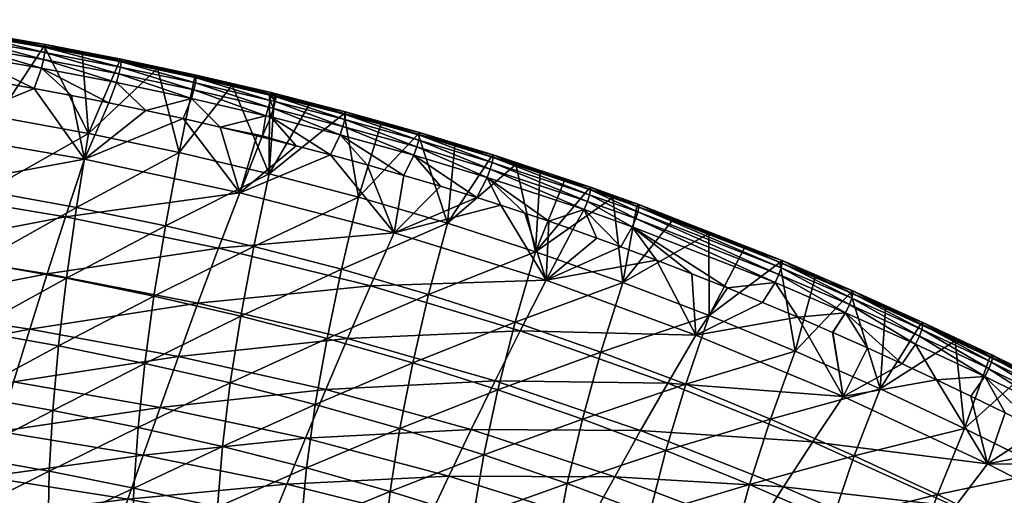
# Model space of a CAD drawing. Header units: millimetres. Extents: x -296 to 288, y -743 to -158.
# Tile 331 of 339: x 85 to 168, y -204 to -164. Entities that reach past the tile are written whole.
import ezdxf

# ---------------------------------------------------------------- set-up
doc = ezdxf.new("R2010")
doc.units = ezdxf.units.MM
doc.header["$MEASUREMENT"] = 0
doc.layers.add('Výchozí', color=7, linetype='Continuous', true_color=0x000000)

msp = doc.modelspace()

# ---------------------------------------------------------------- meshes
at = {"layer": 'Výchozí'}
mesh = msp.add_polyface(dxfattribs=at)
corners = [(74.26, -163.933, 185.884), (74.264, -163.686, 185.021), (74.264, -163.686, 185.021), (74.26, -163.933, 185.884), (74.214, -164.369, 186.644), (80.698, -164.936, 185.894), (80.701, -164.69, 185.031), (80.648, -165.37, 186.651), (80.542, -165.967, 187.268), (74.116, -164.969, 187.263), (80.371, -166.693, 187.716), (73.957, -165.697, 187.715), (87.119, -166.043, 185.903), (87.121, -165.798, 185.04), (87.066, -166.475, 186.659), (86.952, -167.069, 187.272), (86.768, -167.792, 187.717), (86.769, -167.792, 187.717), (86.953, -167.069, 187.272), (77.392, -164.294, 183.085), (74.176, -163.803, 183.086), (83.813, -165.351, 183.081), (80.605, -164.809, 183.083), (87.017, -165.92, 183.079), (74.176, -163.803, 183.086), (82.973, -168.953, 188.058), (86.147, -169.515, 188.056), (86.147, -169.515, 188.056), (76.609, -167.909, 188.062), (79.793, -168.418, 188.06), (73.423, -167.425, 188.063), (79.793, -168.418, 188.06)]
mesh.append_faces([[corners[k] for k in face] for face in [(0, 1, 2, 2), (0, 2, 3, 3), (4, 0, 3, 3), (5, 6, 1, 1), (5, 1, 0, 0), (7, 5, 0, 0), (7, 0, 4, 4), (8, 7, 4, 4), (8, 4, 9, 9), (10, 8, 9, 9), (10, 9, 11, 11), (12, 13, 6, 6), (12, 6, 5, 5), (14, 12, 5, 5), (14, 5, 7, 7), (15, 14, 7, 7), (15, 7, 8, 8), (16, 15, 8, 8), (16, 8, 10, 10), (17, 18, 15, 15), (17, 15, 16, 16), (1, 19, 20, 20), (6, 21, 22, 22), (13, 23, 21, 21), (6, 22, 19, 19), (24, 2, 1, 1), (13, 21, 6, 6), (1, 6, 19, 19), (10, 25, 26, 26), (10, 26, 16, 16), (16, 26, 27, 27), (16, 27, 17, 17), (11, 28, 29, 29), (11, 29, 10, 10), (11, 30, 28, 28), (25, 10, 31, 31)]])
mesh = msp.add_polyface(dxfattribs=at)
corners = [(97.279, -181.15, 135.89), (98.437, -174.944, 160.327), (106.063, -176.744, 160.36), (89.736, -179.589, 135.817), (90.754, -173.336, 160.294), (82.136, -178.209, 135.752), (83.021, -171.914, 160.265), (74.474, -176.986, 135.695), (75.241, -170.655, 160.24), (73.857, -183.068, 109.686), (106.105, -170.001, 183.065), (106.526, -170.105, 183.065), (102.941, -169.238, 183.069), (106.105, -170.001, 183.065), (96.593, -167.813, 183.073), (99.771, -168.509, 183.071), (99.771, -168.509, 183.071), (102.941, -169.238, 183.069), (106.105, -170.001, 183.065), (106.105, -170.001, 183.065), (93.407, -167.15, 183.075), (96.593, -167.813, 183.073), (90.215, -166.519, 183.077), (93.407, -167.15, 183.075), (87.017, -165.92, 183.079), (90.215, -166.519, 183.077), (87.017, -165.92, 183.079), (87.017, -165.92, 183.079), (80.605, -164.809, 183.083), (83.813, -165.351, 183.081), (83.813, -165.351, 183.081), (87.017, -165.92, 183.079), (80.605, -164.809, 183.083), (90.409, -175.52, 187.944), (77.101, -173.22, 187.976), (75.72, -178.214, 187.734), (88.809, -180.382, 187.655), (103.584, -178.347, 187.906), (98.766, -172.066, 188.049), (95.624, -171.381, 188.051), (101.9, -172.785, 188.046), (108.358, -174.374, 188.038), (105.444, -173.639, 188.042), (105.028, -173.536, 188.043), (105.027, -173.536, 188.043), (86.147, -169.515, 188.056), (86.147, -169.515, 188.056), (82.973, -168.953, 188.058), (86.147, -169.515, 188.056), (92.474, -170.727, 188.052), (89.315, -170.106, 188.054), (79.793, -168.418, 188.06)]
mesh.append_faces([[corners[k] for k in face] for face in [(0, 1, 2, 2), (3, 4, 1, 1), (5, 6, 4, 4), (5, 4, 3, 3), (7, 8, 6, 6), (7, 6, 5, 5), (9, 7, 5, 5), (2, 10, 11, 11), (2, 12, 13, 13), (1, 14, 15, 15), (1, 16, 17, 17), (2, 18, 19, 19), (4, 20, 21, 21), (4, 21, 1, 1), (2, 1, 17, 17), (4, 22, 23, 23), (4, 24, 25, 25), (26, 27, 6, 6), (6, 27, 4, 4), (28, 29, 6, 6), (30, 31, 6, 6), (8, 32, 6, 6), (33, 34, 35, 35), (33, 35, 36, 36), (37, 33, 36, 36), (38, 33, 37, 37), (39, 33, 38, 38), (40, 38, 37, 37), (41, 42, 37, 37), (43, 37, 42, 42), (37, 43, 44, 44), (44, 40, 37, 37), (45, 46, 33, 33), (47, 34, 48, 48), (33, 39, 49, 49), (45, 33, 50, 50), (49, 50, 33, 33), (46, 34, 33, 33), (47, 51, 34, 34)]])
mesh = msp.add_polyface(dxfattribs=at)
corners = [(87.119, -166.043, 185.903), (87.121, -165.798, 185.04), (87.121, -165.798, 185.04), (87.119, -166.043, 185.903), (87.066, -166.475, 186.659), (87.066, -166.475, 186.659), (86.953, -167.069, 187.272), (86.952, -167.069, 187.272), (93.516, -167.268, 185.913), (93.519, -167.025, 185.048), (93.459, -167.697, 186.666), (93.337, -168.288, 187.276), (93.14, -169.009, 187.718), (86.769, -167.792, 187.717), (99.883, -168.621, 185.922), (99.887, -168.38, 185.057), (99.821, -169.047, 186.673), (99.69, -169.635, 187.28), (99.478, -170.352, 187.719), (90.215, -166.519, 183.077), (87.017, -165.92, 183.079), (96.593, -167.813, 183.073), (93.407, -167.15, 183.075), (99.771, -168.509, 183.071), (87.017, -165.92, 183.079), (89.315, -170.106, 188.054), (92.474, -170.727, 188.052), (92.474, -170.727, 188.052), (95.624, -171.381, 188.051), (98.766, -172.066, 188.049), (101.9, -172.785, 188.046), (86.147, -169.515, 188.056)]
mesh.append_faces([[corners[k] for k in face] for face in [(0, 1, 2, 2), (0, 2, 3, 3), (4, 0, 3, 3), (4, 3, 5, 5), (6, 4, 5, 5), (6, 5, 7, 7), (8, 9, 1, 1), (8, 1, 0, 0), (10, 8, 0, 0), (10, 0, 4, 4), (11, 10, 4, 4), (11, 4, 6, 6), (12, 11, 6, 6), (12, 6, 13, 13), (14, 15, 9, 9), (14, 9, 8, 8), (16, 14, 8, 8), (16, 8, 10, 10), (17, 16, 10, 10), (17, 10, 11, 11), (18, 17, 11, 11), (18, 11, 12, 12), (1, 19, 20, 20), (9, 21, 22, 22), (15, 23, 21, 21), (9, 22, 19, 19), (24, 2, 1, 1), (24, 1, 20, 20), (9, 19, 1, 1), (9, 15, 21, 21), (13, 25, 26, 26), (13, 26, 12, 12), (12, 27, 28, 28), (12, 28, 18, 18), (18, 29, 30, 30), (13, 31, 25, 25), (18, 28, 29, 29)]])
mesh = msp.add_polyface(dxfattribs=at)
corners = [(106.22, -170.106, 185.929), (106.226, -169.868, 185.064), (99.887, -168.38, 185.057), (99.883, -168.621, 185.922), (106.153, -170.529, 186.678), (99.821, -169.047, 186.673), (106.013, -171.113, 187.282), (99.69, -169.635, 187.28), (105.787, -171.826, 187.718), (99.478, -170.352, 187.719), (106.221, -170.106, 185.929), (106.227, -169.868, 185.064), (106.154, -170.529, 186.678), (106.014, -171.113, 187.282), (105.788, -171.827, 187.718), (106.642, -170.21, 185.93), (106.575, -170.632, 186.679), (106.434, -171.216, 187.282), (106.207, -171.929, 187.718), (102.941, -169.238, 183.069), (106.537, -170.072, 183.195), (106.105, -170.001, 183.065), (99.771, -168.509, 183.071), (106.105, -170.001, 183.065), (101.9, -172.785, 188.046), (105.027, -173.536, 188.043), (105.504, -173.526, 188.044), (105.028, -173.536, 188.043), (108.358, -174.374, 188.038), (105.444, -173.639, 188.042)]
mesh.append_faces([[corners[k] for k in face] for face in [(0, 1, 2, 2), (0, 2, 3, 3), (4, 0, 3, 3), (4, 3, 5, 5), (6, 4, 5, 5), (6, 5, 7, 7), (8, 6, 7, 7), (8, 7, 9, 9), (10, 11, 1, 1), (10, 1, 0, 0), (12, 10, 0, 0), (12, 0, 4, 4), (13, 12, 4, 4), (13, 4, 6, 6), (14, 13, 6, 6), (14, 6, 8, 8), (15, 11, 10, 10), (16, 10, 12, 12), (17, 16, 12, 12), (17, 12, 13, 13), (18, 17, 13, 13), (18, 13, 14, 14), (19, 1, 20, 20), (19, 20, 21, 21), (1, 19, 22, 22), (1, 22, 2, 2), (1, 11, 20, 20), (23, 21, 20, 20), (9, 24, 8, 8), (24, 25, 26, 26), (25, 27, 26, 26), (24, 26, 8, 8), (26, 18, 14, 14), (28, 26, 29, 29), (26, 27, 29, 29), (14, 8, 26, 26)]])
mesh = msp.add_polyface(dxfattribs=at)
corners = [(119.568, -186.968, 136.134), (121.155, -180.937, 160.424), (128.631, -183.347, 160.462), (126.907, -189.311, 136.229), (118.221, -192.769, 110.397), (112.19, -184.834, 136.047), (113.64, -178.741, 160.391), (110.962, -190.691, 110.254), (104.758, -182.896, 135.967), (106.063, -176.744, 160.36), (103.656, -188.808, 110.121), (129.02, -176.627, 183.021), (131.075, -177.322, 183.017), (126.961, -175.948, 183.025), (121.789, -174.318, 183.035), (124.896, -175.284, 183.029), (115.543, -172.489, 183.048), (118.671, -173.386, 183.042), (118.671, -173.386, 183.042), (121.789, -174.318, 183.035), (126.961, -175.948, 183.025), (109.47, -170.851, 183.06), (112.406, -171.626, 183.055), (106.526, -170.105, 183.065), (109.47, -170.851, 183.06), (112.406, -171.626, 183.055), (115.543, -172.489, 183.048), (114.634, -186.247, 187.432), (100.032, -187.697, 186.641), (112.697, -190.704, 186.451), (127.317, -190.058, 187.29), (116.643, -181.753, 187.843), (101.775, -183.04, 187.563), (129.522, -185.773, 187.776), (125.683, -179.409, 188.003), (131.791, -181.47, 187.991), (129.76, -180.767, 187.995), (127.724, -180.08, 187.999), (117.473, -176.878, 188.02), (114.374, -175.992, 188.026), (103.584, -178.347, 187.906), (111.266, -175.139, 188.033), (123.638, -178.753, 188.007), (120.561, -177.798, 188.014), (108.358, -174.374, 188.038)]
mesh.append_faces([[corners[k] for k in face] for face in [(0, 1, 2, 2), (0, 2, 3, 3), (4, 0, 3, 3), (5, 6, 1, 1), (5, 1, 0, 0), (7, 5, 0, 0), (7, 0, 4, 4), (8, 9, 6, 6), (8, 6, 5, 5), (10, 8, 5, 5), (10, 5, 7, 7), (2, 11, 12, 12), (2, 13, 11, 11), (1, 14, 15, 15), (6, 16, 17, 17), (1, 18, 19, 19), (1, 15, 20, 20), (9, 21, 22, 22), (9, 23, 24, 24), (6, 25, 26, 26), (2, 1, 20, 20), (1, 6, 17, 17), (9, 22, 6, 6), (27, 28, 29, 29), (30, 27, 29, 29), (31, 32, 27, 27), (33, 31, 27, 27), (33, 27, 30, 30), (34, 31, 33, 33), (35, 36, 33, 33), (33, 36, 37, 37), (31, 38, 39, 39), (40, 31, 41, 41), (42, 31, 34, 34), (43, 31, 42, 42), (33, 37, 34, 34), (43, 38, 31, 31), (31, 39, 41, 41), (41, 44, 40, 40)]])
mesh = msp.add_polyface(dxfattribs=at)
corners = [(106.642, -170.21, 185.93), (106.648, -169.972, 185.064), (106.227, -169.868, 185.064), (106.575, -170.632, 186.679), (106.221, -170.106, 185.929), (112.529, -171.725, 185.932), (112.535, -171.489, 185.066), (112.458, -172.144, 186.679), (112.31, -172.725, 187.28), (106.434, -171.216, 187.282), (112.07, -173.435, 187.713), (106.207, -171.929, 187.718), (118.802, -173.478, 185.933), (118.808, -173.245, 185.066), (118.728, -173.895, 186.678), (118.572, -174.471, 187.275), (118.32, -175.178, 187.705), (124.794, -176.355, 187.27), (124.53, -177.058, 187.697), (106.537, -170.072, 183.195), (109.47, -170.851, 183.06), (106.526, -170.105, 183.065), (115.543, -172.489, 183.048), (112.406, -171.626, 183.055), (121.789, -174.318, 183.035), (118.671, -173.386, 183.042), (114.374, -175.992, 188.026), (117.473, -176.878, 188.02), (108.358, -174.374, 188.038), (111.266, -175.139, 188.033), (105.504, -173.526, 188.044), (117.473, -176.878, 188.02), (120.561, -177.798, 188.014), (106.105, -170.001, 183.065)]
mesh.append_faces([[corners[k] for k in face] for face in [(0, 1, 2, 2), (3, 0, 4, 4), (5, 6, 1, 1), (5, 1, 0, 0), (7, 5, 0, 0), (7, 0, 3, 3), (8, 7, 3, 3), (8, 3, 9, 9), (10, 8, 9, 9), (10, 9, 11, 11), (12, 13, 6, 6), (12, 6, 5, 5), (14, 12, 5, 5), (14, 5, 7, 7), (15, 14, 7, 7), (15, 7, 8, 8), (16, 15, 8, 8), (16, 8, 10, 10), (17, 14, 15, 15), (18, 15, 16, 16), (19, 20, 21, 21), (6, 22, 23, 23), (6, 23, 20, 20), (13, 24, 25, 25), (13, 25, 22, 22), (19, 2, 1, 1), (1, 20, 19, 19), (6, 20, 1, 1), (22, 6, 13, 13), (10, 26, 27, 27), (10, 27, 16, 16), (11, 28, 29, 29), (11, 29, 10, 10), (11, 30, 28, 28), (29, 26, 10, 10), (16, 31, 32, 32), (21, 33, 19, 19)]])
mesh = msp.add_polyface(dxfattribs=at)
corners = [(73.393, -188.877, 82.451), (73.857, -183.068, 109.686), (81.409, -184.256, 109.777), (73.083, -194.387, 54.225), (80.847, -190.034, 82.578), (66.206, -182.002, 109.603), (66.742, -175.892, 135.642), (74.474, -176.986, 135.695), (65.81, -187.836, 82.335), (65.554, -193.364, 54.075), (65.441, -198.56, 25.058), (58.696, -181.067, 109.53), (59.172, -174.936, 135.596), (58.346, -186.919, 82.233), (58.123, -192.462, 53.943), (58.029, -197.665, 24.895), (50.753, -180.193, 109.462), (51.166, -174.041, 135.553), (50.453, -186.064, 82.139), (50.264, -191.62, 53.821), (50.189, -196.83, 24.744), (59.405, -191.138, 183.444), (46.111, -194.432, 180.858), (58.487, -195.554, 180.743), (71.932, -192.599, 183.307), (60.398, -186.44, 185.537), (46.849, -189.942, 183.556), (73.119, -187.998, 185.414), (85.797, -189.904, 185.267), (61.46, -181.515, 186.999), (47.648, -185.164, 185.639), (74.388, -183.175, 186.899), (87.266, -185.211, 186.78), (62.574, -176.449, 187.801), (49.396, -175.004, 187.855), (48.501, -180.156, 187.081), (75.72, -178.214, 187.734), (77.101, -173.22, 187.976)]
mesh.append_faces([[corners[k] for k in face] for face in [(0, 1, 2, 2), (3, 0, 4, 4), (5, 6, 7, 7), (5, 7, 1, 1), (8, 5, 1, 1), (8, 1, 0, 0), (9, 8, 0, 0), (9, 0, 3, 3), (10, 9, 3, 3), (11, 12, 6, 6), (11, 6, 5, 5), (13, 11, 5, 5), (13, 5, 8, 8), (14, 13, 8, 8), (14, 8, 9, 9), (15, 14, 9, 9), (16, 17, 12, 12), (16, 12, 11, 11), (18, 16, 11, 11), (18, 11, 13, 13), (19, 18, 13, 13), (19, 13, 14, 14), (20, 19, 14, 14), (21, 22, 23, 23), (24, 21, 23, 23), (25, 26, 21, 21), (27, 25, 21, 21), (27, 21, 24, 24), (28, 27, 24, 24), (29, 30, 25, 25), (31, 29, 25, 25), (31, 25, 27, 27), (32, 31, 27, 27), (33, 34, 35, 35), (33, 35, 29, 29), (36, 33, 29, 29), (36, 29, 31, 31), (37, 33, 36, 36)]])
mesh = msp.add_polyface(dxfattribs=at)
corners = [(125.035, -175.369, 185.933), (125.041, -175.138, 185.066), (118.808, -173.245, 185.066), (118.802, -173.478, 185.933), (124.958, -175.782, 186.676), (118.728, -173.895, 186.678), (124.794, -176.355, 187.27), (124.53, -177.058, 187.697), (118.572, -174.471, 187.275), (133.276, -178.108, 185.935), (133.281, -177.881, 185.067), (133.195, -178.517, 186.675), (133.021, -179.085, 187.265), (132.74, -179.782, 187.687), (137.367, -179.572, 185.936), (137.284, -179.979, 186.675), (137.105, -180.544, 187.263), (136.816, -181.239, 187.683), (126.961, -175.948, 183.025), (124.896, -175.284, 183.029), (129.02, -176.627, 183.021), (121.789, -174.318, 183.035), (133.124, -178.033, 183.013), (131.075, -177.322, 183.017), (135.168, -178.76, 183.009), (129.02, -176.627, 183.021), (137.371, -179.347, 185.068), (127.724, -180.08, 187.999), (129.76, -180.767, 187.995), (133.818, -182.189, 187.987), (135.84, -182.924, 187.984), (118.32, -175.178, 187.705), (120.561, -177.798, 188.014), (123.638, -178.753, 188.007), (125.683, -179.409, 188.003), (131.791, -181.47, 187.991), (129.76, -180.767, 187.995), (127.724, -180.08, 187.999)]
mesh.append_faces([[corners[k] for k in face] for face in [(0, 1, 2, 2), (0, 2, 3, 3), (4, 0, 3, 3), (4, 3, 5, 5), (6, 4, 5, 5), (7, 6, 8, 8), (9, 10, 1, 1), (9, 1, 0, 0), (11, 9, 0, 0), (11, 0, 4, 4), (12, 11, 4, 4), (12, 4, 6, 6), (13, 12, 6, 6), (13, 6, 7, 7), (14, 10, 9, 9), (15, 9, 11, 11), (16, 11, 12, 12), (17, 12, 13, 13), (1, 18, 19, 19), (1, 20, 18, 18), (1, 19, 21, 21), (10, 22, 23, 23), (10, 24, 22, 22), (10, 23, 25, 25), (1, 21, 2, 2), (26, 24, 10, 10), (25, 1, 10, 10), (7, 27, 28, 28), (7, 28, 13, 13), (13, 29, 30, 30), (31, 32, 33, 33), (31, 33, 7, 7), (7, 33, 34, 34), (13, 35, 29, 29), (35, 13, 36, 36), (37, 7, 34, 34)]])
mesh = msp.add_polyface(dxfattribs=at)
corners = [(102.11, -199.864, 55.015), (102.77, -194.468, 83.058), (109.968, -196.305, 83.247), (97.279, -181.15, 135.89), (106.063, -176.744, 160.36), (104.758, -182.896, 135.967), (96.306, -187.112, 109.996), (103.656, -188.808, 110.121), (95.528, -192.815, 82.882), (94.955, -198.243, 54.785), (89.736, -179.589, 135.817), (98.437, -174.944, 160.327), (88.887, -185.596, 109.88), (88.215, -191.337, 82.72), (87.73, -196.793, 54.574), (81.409, -184.256, 109.777), (82.136, -178.209, 135.752), (80.847, -190.034, 82.578), (80.455, -195.518, 54.39), (73.857, -183.068, 109.686), (73.393, -188.877, 82.451), (73.083, -194.387, 54.225), (85.797, -189.904, 185.267), (71.932, -192.599, 183.307), (84.422, -194.381, 183.145), (98.372, -192.223, 185.095), (96.821, -196.54, 182.955), (110.856, -195.034, 184.863), (87.266, -185.211, 186.78), (73.119, -187.998, 185.414), (100.032, -187.697, 186.641), (112.697, -190.704, 186.451), (88.809, -180.382, 187.655), (75.72, -178.214, 187.734), (74.388, -183.175, 186.899), (101.775, -183.04, 187.563), (114.634, -186.247, 187.432), (103.584, -178.347, 187.906), (116.643, -181.753, 187.843)]
mesh.append_faces([[corners[k] for k in face] for face in [(0, 1, 2, 2), (3, 4, 5, 5), (6, 3, 5, 5), (6, 5, 7, 7), (8, 6, 7, 7), (8, 7, 1, 1), (9, 8, 1, 1), (10, 11, 3, 3), (12, 10, 3, 3), (12, 3, 6, 6), (13, 12, 6, 6), (13, 6, 8, 8), (14, 13, 8, 8), (14, 8, 9, 9), (15, 16, 10, 10), (15, 10, 12, 12), (17, 15, 12, 12), (17, 12, 13, 13), (18, 17, 13, 13), (18, 13, 14, 14), (19, 16, 15, 15), (20, 15, 17, 17), (21, 17, 18, 18), (22, 23, 24, 24), (25, 22, 24, 24), (25, 24, 26, 26), (27, 25, 26, 26), (28, 29, 22, 22), (30, 28, 22, 22), (30, 22, 25, 25), (31, 30, 25, 25), (32, 33, 34, 34), (32, 34, 28, 28), (35, 32, 28, 28), (35, 28, 30, 30), (36, 35, 30, 30), (37, 32, 35, 35), (38, 37, 35, 35)]])
mesh = msp.add_polyface(dxfattribs=at)
corners = [(138.282, -205.609, 84.169), (139.657, -200.2, 110.904), (146.732, -203.084, 111.098), (145.273, -208.441, 84.441), (137.228, -210.825, 56.474), (134.167, -191.854, 136.332), (136.023, -185.961, 160.505), (143.321, -188.769, 160.551), (141.341, -194.588, 136.444), (132.589, -197.529, 110.723), (131.302, -202.992, 83.914), (130.319, -208.245, 56.14), (126.907, -189.311, 136.229), (128.631, -183.347, 160.462), (125.442, -195.05, 110.554), (137.207, -179.502, 183.005), (140.254, -180.643, 183), (143.288, -181.818, 182.994), (133.124, -178.033, 183.013), (135.168, -178.76, 183.009), (135.168, -178.76, 183.009), (137.207, -179.502, 183.005), (131.075, -177.322, 183.017), (133.124, -178.033, 183.013), (135.328, -202.417, 184.347), (121.291, -202.361, 182.415), (133.29, -206.141, 182.123), (147.28, -206.951, 184.073), (145.095, -210.464, 181.819), (137.515, -198.509, 186.031), (123.174, -198.429, 184.611), (149.628, -203.265, 185.808), (139.819, -194.485, 187.144), (125.193, -194.304, 186.246), (152.101, -199.468, 186.994), (142.211, -190.419, 187.71), (129.522, -185.773, 187.776), (127.317, -190.058, 187.29), (154.673, -195.628, 187.645), (138.863, -184.055, 187.978), (133.818, -182.189, 187.987), (131.791, -181.47, 187.991), (135.84, -182.924, 187.984), (141.874, -185.22, 187.972), (133.818, -182.189, 187.987), (147.858, -187.645, 187.962), (144.873, -186.417, 187.967)]
mesh.append_faces([[corners[k] for k in face] for face in [(0, 1, 2, 2), (0, 2, 3, 3), (4, 0, 3, 3), (5, 6, 7, 7), (5, 7, 8, 8), (9, 5, 8, 8), (9, 8, 1, 1), (10, 9, 1, 1), (10, 1, 0, 0), (11, 10, 0, 0), (11, 0, 4, 4), (12, 13, 6, 6), (12, 6, 5, 5), (14, 5, 9, 9), (6, 15, 16, 16), (6, 16, 17, 17), (6, 17, 7, 7), (13, 18, 19, 19), (13, 19, 6, 6), (6, 20, 21, 21), (22, 23, 13, 13), (24, 25, 26, 26), (27, 24, 26, 26), (27, 26, 28, 28), (29, 30, 24, 24), (31, 29, 24, 24), (32, 33, 29, 29), (34, 32, 29, 29), (35, 36, 37, 37), (35, 37, 32, 32), (38, 35, 32, 32), (36, 35, 39, 39), (36, 40, 41, 41), (39, 42, 36, 36), (35, 43, 39, 39), (44, 36, 42, 42), (45, 46, 35, 35), (35, 46, 43, 43)]])
mesh = msp.add_polyface(dxfattribs=at)
corners = [(137.367, -179.572, 185.936), (137.371, -179.347, 185.068), (133.281, -177.881, 185.067), (137.284, -179.979, 186.675), (133.276, -178.108, 185.935), (137.105, -180.544, 187.263), (133.195, -178.517, 186.675), (136.816, -181.239, 187.683), (133.021, -179.085, 187.265), (149.504, -184.323, 185.941), (149.505, -184.102, 185.072), (149.417, -184.724, 186.675), (149.227, -185.282, 187.257), (148.916, -185.97, 187.671), (149.504, -184.323, 185.941), (149.505, -184.102, 185.072), (149.418, -184.724, 186.675), (149.227, -185.282, 187.257), (148.916, -185.97, 187.671), (137.207, -179.502, 183.005), (135.168, -178.76, 183.009), (140.254, -180.643, 183), (146.309, -183.026, 182.989), (143.288, -181.818, 182.994), (149.318, -184.265, 182.983), (149.318, -184.265, 182.983), (141.874, -185.22, 187.972), (144.873, -186.417, 187.967), (147.858, -187.645, 187.962), (147.858, -187.645, 187.962), (132.74, -179.782, 187.687), (135.84, -182.924, 187.984), (138.863, -184.055, 187.978), (141.874, -185.22, 187.972), (144.873, -186.417, 187.967), (150.828, -188.903, 187.957)]
mesh.append_faces([[corners[k] for k in face] for face in [(0, 1, 2, 2), (3, 0, 4, 4), (5, 3, 6, 6), (7, 5, 8, 8), (9, 10, 1, 1), (9, 1, 0, 0), (11, 9, 0, 0), (11, 0, 3, 3), (12, 11, 3, 3), (12, 3, 5, 5), (13, 12, 5, 5), (13, 5, 7, 7), (14, 15, 10, 10), (14, 10, 9, 9), (16, 14, 9, 9), (16, 9, 11, 11), (17, 16, 11, 11), (17, 11, 12, 12), (18, 17, 12, 12), (18, 12, 13, 13), (1, 19, 20, 20), (1, 21, 19, 19), (10, 22, 23, 23), (24, 10, 15, 15), (24, 15, 25, 25), (10, 24, 22, 22), (1, 23, 21, 21), (23, 1, 10, 10), (7, 26, 27, 27), (7, 27, 13, 13), (13, 28, 29, 29), (13, 29, 18, 18), (30, 31, 7, 7), (7, 32, 33, 33), (13, 34, 28, 28), (35, 18, 29, 29), (32, 7, 31, 31)]])
mesh = msp.add_polyface(dxfattribs=at)
corners = [(155.619, -200.657, 136.692), (157.812, -194.978, 160.658), (164.947, -198.322, 160.717), (153.75, -206.144, 111.303), (162.659, -203.934, 136.827), (160.707, -209.365, 111.52), (148.514, -197.538, 136.564), (150.609, -191.791, 160.602), (146.732, -203.084, 111.098), (145.273, -208.441, 84.441), (141.341, -194.588, 136.444), (143.321, -188.769, 160.551), (139.657, -200.2, 110.904), (161.228, -189.511, 182.964), (161.228, -189.511, 182.964), (155.297, -186.834, 182.973), (158.268, -188.159, 182.968), (152.312, -185.535, 182.978), (155.294, -186.832, 182.973), (155.297, -186.834, 182.973), (158.268, -188.159, 182.968), (161.228, -189.511, 182.964), (149.318, -184.265, 182.983), (152.312, -185.535, 182.978), (149.318, -184.265, 182.983), (149.318, -184.265, 182.983), (146.309, -183.026, 182.989), (149.318, -184.265, 182.983), (143.288, -181.818, 182.994), (146.309, -183.026, 182.989), (149.628, -203.265, 185.808), (135.328, -202.417, 184.347), (147.28, -206.951, 184.073), (161.524, -208.504, 185.573), (152.101, -199.468, 186.994), (137.515, -198.509, 186.031), (164.164, -204.935, 186.837), (154.673, -195.628, 187.645), (139.819, -194.485, 187.144), (166.91, -201.319, 187.58), (142.211, -190.419, 187.71), (150.828, -188.903, 187.957), (159.666, -192.842, 187.943), (159.666, -192.842, 187.943), (156.733, -191.503, 187.947), (162.586, -194.206, 187.938), (159.666, -192.842, 187.943), (147.858, -187.645, 187.962), (147.858, -187.645, 187.962), (153.788, -190.19, 187.952), (153.785, -190.189, 187.952), (147.858, -187.645, 187.962)]
mesh.append_faces([[corners[k] for k in face] for face in [(0, 1, 2, 2), (3, 0, 4, 4), (3, 4, 5, 5), (6, 7, 1, 1), (6, 1, 0, 0), (8, 6, 0, 0), (8, 0, 3, 3), (9, 8, 3, 3), (10, 11, 7, 7), (10, 7, 6, 6), (12, 10, 6, 6), (12, 6, 8, 8), (1, 13, 14, 14), (1, 15, 16, 16), (7, 17, 18, 18), (7, 18, 19, 19), (1, 20, 21, 21), (22, 23, 7, 7), (24, 25, 7, 7), (7, 19, 1, 1), (11, 26, 27, 27), (11, 27, 7, 7), (11, 28, 29, 29), (30, 31, 32, 32), (33, 30, 32, 32), (34, 35, 30, 30), (36, 34, 30, 30), (36, 30, 33, 33), (37, 38, 34, 34), (39, 37, 34, 34), (40, 37, 41, 41), (42, 43, 37, 37), (43, 44, 37, 37), (45, 46, 37, 37), (47, 48, 40, 40), (37, 44, 49, 49), (37, 50, 41, 41), (40, 41, 51, 51), (49, 50, 37, 37)]])
mesh = msp.add_polyface(dxfattribs=at)
corners = [(155.492, -186.883, 185.944), (155.491, -186.665, 185.074), (149.505, -184.102, 185.072), (149.504, -184.323, 185.941), (155.403, -187.28, 186.676), (149.418, -184.724, 186.675), (155.207, -187.834, 187.255), (149.227, -185.282, 187.257), (154.883, -188.519, 187.665), (148.916, -185.97, 187.671), (155.495, -186.885, 185.944), (155.495, -186.666, 185.074), (155.407, -187.282, 186.676), (155.21, -187.835, 187.255), (154.887, -188.52, 187.665), (161.141, -190.497, 187.253), (160.806, -191.178, 187.661), (152.312, -185.535, 182.978), (149.318, -184.265, 182.983), (155.294, -186.832, 182.973), (155.294, -186.832, 182.974), (155.297, -186.834, 182.974), (155.297, -186.834, 182.973), (158.268, -188.159, 182.968), (150.828, -188.903, 187.957), (153.786, -190.188, 187.952), (153.789, -190.189, 187.952), (156.733, -191.503, 187.947), (153.785, -190.189, 187.952), (153.788, -190.19, 187.952)]
mesh.append_faces([[corners[k] for k in face] for face in [(0, 1, 2, 2), (0, 2, 3, 3), (4, 0, 3, 3), (4, 3, 5, 5), (6, 4, 5, 5), (6, 5, 7, 7), (8, 6, 7, 7), (8, 7, 9, 9), (10, 11, 1, 1), (10, 1, 0, 0), (12, 10, 0, 0), (12, 0, 4, 4), (13, 12, 4, 4), (13, 4, 6, 6), (14, 13, 6, 6), (14, 6, 8, 8), (15, 12, 13, 13), (16, 13, 14, 14), (2, 17, 18, 18), (19, 20, 21, 21), (19, 21, 22, 22), (21, 23, 22, 22), (1, 17, 2, 2), (1, 11, 21, 21), (1, 21, 20, 20), (17, 1, 20, 20), (20, 19, 17, 17), (24, 8, 9, 9), (25, 26, 14, 14), (25, 14, 8, 8), (27, 14, 26, 26), (25, 8, 24, 24), (25, 28, 29, 29), (25, 29, 26, 26), (25, 24, 28, 28), (26, 29, 27, 27)]])
mesh = msp.add_polyface(dxfattribs=at)
corners = [(161.437, -189.554, 185.948), (161.435, -189.338, 185.078), (155.495, -186.666, 185.074), (155.495, -186.885, 185.944), (161.345, -189.947, 186.678), (155.407, -187.282, 186.676), (161.141, -190.497, 187.253), (160.806, -191.178, 187.661), (155.21, -187.835, 187.255), (161.437, -189.554, 185.948), (161.435, -189.339, 185.078), (161.345, -189.948, 186.678), (161.142, -190.497, 187.253), (160.806, -191.178, 187.661), (167.33, -192.327, 185.952), (167.327, -192.114, 185.082), (167.235, -192.716, 186.68), (167.024, -193.261, 187.252), (166.677, -193.938, 187.657), (167.331, -192.327, 185.952), (167.329, -192.115, 185.082), (161.228, -189.511, 182.964), (158.268, -188.159, 182.968), (161.228, -189.511, 182.964), (155.297, -186.834, 182.974), (167.111, -192.293, 182.955), (167.111, -192.293, 182.955), (164.176, -190.889, 182.959), (167.112, -192.293, 182.955), (154.887, -188.52, 187.665), (156.733, -191.503, 187.947), (159.666, -192.842, 187.943), (159.666, -192.842, 187.943)]
mesh.append_faces([[corners[k] for k in face] for face in [(0, 1, 2, 2), (0, 2, 3, 3), (4, 0, 3, 3), (4, 3, 5, 5), (6, 4, 5, 5), (7, 6, 8, 8), (9, 10, 1, 1), (9, 1, 0, 0), (11, 9, 0, 0), (11, 0, 4, 4), (12, 11, 4, 4), (12, 4, 6, 6), (13, 12, 6, 6), (13, 6, 7, 7), (14, 15, 10, 10), (14, 10, 9, 9), (16, 14, 9, 9), (16, 9, 11, 11), (17, 16, 11, 11), (17, 11, 12, 12), (18, 17, 12, 12), (18, 12, 13, 13), (19, 20, 15, 15), (1, 21, 22, 22), (21, 1, 10, 10), (21, 10, 23, 23), (24, 2, 22, 22), (1, 22, 2, 2), (25, 26, 27, 27), (28, 25, 15, 15), (28, 15, 20, 20), (25, 27, 15, 15), (15, 27, 10, 10), (23, 10, 27, 27), (29, 30, 31, 31), (29, 31, 7, 7), (32, 13, 7, 7)]])
mesh = msp.add_polyface(dxfattribs=at)
corners = [(125.442, -195.05, 110.554), (126.907, -189.311, 136.229), (134.167, -191.854, 136.332), (124.249, -200.565, 83.674), (132.589, -197.529, 110.723), (131.302, -202.992, 83.914), (123.34, -205.855, 55.825), (130.319, -208.245, 56.14), (122.73, -210.92, 27.245), (118.221, -192.769, 110.397), (117.127, -198.336, 83.451), (116.299, -203.664, 55.533), (115.749, -208.749, 26.879), (109.968, -196.305, 83.247), (110.962, -190.691, 110.254), (109.222, -201.668, 55.264), (108.733, -206.771, 26.54), (102.77, -194.468, 83.058), (103.656, -188.808, 110.121), (102.11, -199.864, 55.015), (101.686, -204.986, 26.229), (119.561, -206.053, 179.682), (107.554, -203.041, 179.974), (106.129, -206.589, 176.752), (118.004, -209.431, 176.465), (131.419, -209.638, 179.381), (121.291, -202.361, 182.415), (109.136, -199.163, 182.696), (133.29, -206.141, 182.123), (123.174, -198.429, 184.611), (110.856, -195.034, 184.863), (135.328, -202.417, 184.347), (112.697, -190.704, 186.451), (98.372, -192.223, 185.095), (125.193, -194.304, 186.246), (137.515, -198.509, 186.031), (127.317, -190.058, 187.29), (139.819, -194.485, 187.144)]
mesh.append_faces([[corners[k] for k in face] for face in [(0, 1, 2, 2), (3, 0, 4, 4), (3, 4, 5, 5), (6, 3, 5, 5), (6, 5, 7, 7), (8, 6, 7, 7), (9, 1, 0, 0), (10, 9, 0, 0), (10, 0, 3, 3), (11, 10, 3, 3), (11, 3, 6, 6), (12, 11, 6, 6), (13, 14, 9, 9), (13, 9, 10, 10), (15, 13, 10, 10), (15, 10, 11, 11), (16, 15, 11, 11), (16, 11, 12, 12), (17, 18, 14, 14), (17, 14, 13, 13), (19, 13, 15, 15), (20, 15, 16, 16), (21, 22, 23, 23), (21, 23, 24, 24), (25, 21, 24, 24), (26, 27, 22, 22), (26, 22, 21, 21), (28, 26, 21, 21), (28, 21, 25, 25), (29, 30, 27, 27), (29, 27, 26, 26), (31, 29, 26, 26), (32, 33, 30, 30), (34, 32, 30, 30), (34, 30, 29, 29), (35, 34, 29, 29), (36, 32, 34, 34), (37, 36, 34, 34)]])
mesh = msp.add_polyface(dxfattribs=at)
corners = [(169.827, -207.472, 136.975), (172.215, -201.93, 160.783), (178.975, -205.484, 160.85), (162.659, -203.934, 136.827), (164.947, -198.322, 160.717), (160.707, -209.365, 111.52), (155.619, -200.657, 136.692), (185.852, -209.308, 160.924), (184.439, -201.28, 182.932), (187.276, -202.874, 182.93), (184.439, -201.28, 182.932), (184.439, -201.28, 182.932), (184.439, -201.28, 182.932), (183.68, -200.859, 182.933), (178.72, -198.175, 182.939), (181.206, -199.507, 182.936), (175.838, -196.664, 182.942), (178.72, -198.175, 182.939), (172.943, -195.18, 182.946), (172.943, -195.18, 182.946), (167.112, -192.294, 182.955), (170.034, -193.723, 182.95), (170.034, -193.723, 182.95), (175.838, -196.664, 182.942), (164.176, -190.889, 182.959), (167.111, -192.293, 182.955), (157.812, -194.978, 160.658), (161.228, -189.511, 182.964), (164.176, -190.889, 182.959), (167.111, -192.293, 182.955), (167.112, -192.294, 182.955), (183.68, -200.859, 182.933), (181.206, -199.507, 182.936), (166.91, -201.319, 187.58), (152.101, -199.468, 186.994), (164.164, -204.935, 186.837), (178.928, -207.504, 187.513), (168.391, -197.013, 187.929), (171.276, -198.456, 187.925), (177.01, -201.428, 187.918), (162.586, -194.206, 187.938), (154.673, -195.628, 187.645), (174.149, -199.928, 187.921), (171.276, -198.456, 187.925), (174.149, -199.928, 187.921), (182.689, -204.509, 187.911), (181.935, -204.092, 187.912), (179.478, -202.749, 187.915), (182.689, -204.509, 187.911), (182.689, -204.509, 187.911), (188.302, -207.7, 187.906), (185.504, -206.091, 187.908), (182.689, -204.509, 187.911), (165.495, -195.596, 187.934), (165.494, -195.596, 187.934)]
mesh.append_faces([[corners[k] for k in face] for face in [(0, 1, 2, 2), (3, 4, 1, 1), (3, 1, 0, 0), (5, 3, 0, 0), (6, 4, 3, 3), (7, 8, 9, 9), (10, 11, 2, 2), (11, 7, 2, 2), (12, 2, 13, 13), (2, 14, 15, 15), (1, 16, 17, 17), (1, 18, 19, 19), (4, 20, 21, 21), (1, 22, 18, 18), (1, 19, 23, 23), (4, 24, 25, 25), (26, 27, 28, 28), (4, 29, 30, 30), (1, 17, 2, 2), (4, 21, 1, 1), (4, 26, 28, 28), (31, 2, 32, 32), (33, 34, 35, 35), (36, 33, 35, 35), (37, 33, 38, 38), (39, 33, 36, 36), (40, 41, 33, 33), (42, 43, 33, 33), (44, 33, 39, 39), (36, 45, 46, 46), (39, 36, 47, 47), (47, 36, 46, 46), (43, 38, 33, 33), (48, 49, 36, 36), (36, 50, 51, 51), (51, 52, 36, 36), (33, 53, 54, 54), (33, 54, 40, 40), (33, 37, 53, 53)]])
mesh = msp.add_polyface(dxfattribs=at)
corners = [(167.331, -192.327, 185.952), (167.327, -192.114, 185.082), (167.33, -192.327, 185.952), (167.237, -192.717, 186.68), (167.235, -192.716, 186.68), (167.026, -193.262, 187.252), (167.024, -193.261, 187.252), (166.678, -193.938, 187.657), (166.677, -193.938, 187.657), (173.173, -195.205, 185.957), (173.17, -194.996, 185.086), (167.329, -192.115, 185.082), (173.077, -195.591, 186.683), (172.859, -196.132, 187.252), (172.5, -196.804, 187.653), (172.5, -196.804, 187.653), (167.112, -192.293, 182.955), (170.034, -193.723, 182.95), (167.112, -192.294, 182.955), (167.111, -192.293, 182.955), (167.111, -192.293, 182.955), (172.943, -195.18, 182.946), (159.666, -192.842, 187.943), (160.806, -191.178, 187.661), (159.666, -192.842, 187.943), (160.806, -191.178, 187.661), (162.586, -194.206, 187.938), (168.391, -197.013, 187.929), (171.276, -198.456, 187.925), (165.494, -195.595, 187.934), (165.496, -195.596, 187.934), (165.495, -195.596, 187.934), (165.494, -195.596, 187.934), (174.812, -199.129, 187.888), (171.276, -198.456, 187.925), (171.276, -198.456, 187.925)]
mesh.append_faces([[corners[k] for k in face] for face in [(0, 1, 2, 2), (3, 0, 2, 2), (3, 2, 4, 4), (5, 3, 4, 4), (5, 4, 6, 6), (7, 5, 6, 6), (7, 6, 8, 8), (9, 10, 11, 11), (9, 11, 0, 0), (12, 9, 0, 0), (12, 0, 3, 3), (13, 12, 3, 3), (13, 3, 5, 5), (14, 13, 5, 5), (14, 5, 7, 7), (15, 13, 14, 14), (16, 17, 18, 18), (19, 20, 16, 16), (19, 16, 18, 18), (17, 10, 21, 21), (17, 16, 11, 11), (10, 17, 11, 11), (22, 23, 24, 24), (8, 25, 26, 26), (7, 27, 28, 28), (7, 28, 14, 14), (7, 8, 29, 29), (7, 29, 30, 30), (29, 8, 26, 26), (31, 30, 29, 29), (31, 29, 32, 32), (26, 32, 29, 29), (26, 25, 22, 22), (30, 31, 27, 27), (33, 34, 35, 35), (30, 27, 7, 7)]])
mesh = msp.add_polyface(dxfattribs=at)
corners = [(90.21, -214.663, 159.986), (87.458, -214.3, 159.999), (89.962, -220.561, 142.83), (84.718, -213.946, 160.009), (78.845, -213.224, 160.03), (77.633, -218.951, 142.729), (83.818, -219.726, 142.777), (87.438, -201.947, 25.679), (87.73, -196.793, 54.574), (94.955, -198.243, 54.785), (87.348, -206.778, -3.729), (94.597, -203.381, 25.941), (87.469, -211.269, -33.414), (94.463, -208.214, -3.413), (87.808, -215.399, -63.139), (94.564, -212.725, -33.04), (80.237, -200.689, 25.449), (80.455, -195.518, 54.39), (80.2, -205.522, -4.007), (80.349, -209.996, -33.742), (80.689, -214.089, -63.521), (81.225, -217.778, -93.105), (88.373, -219.152, -92.667), (72.932, -199.573, 25.245), (72.94, -204.409, -4.253), (73.112, -208.87, -34.033), (73.449, -212.93, -63.859), (73.955, -216.563, -93.493), (74.632, -219.745, -122.701), (91.987, -210.503, 169.191), (80.124, -208.864, 169.324), (79.405, -211.323, 164.818), (91.185, -212.876, 164.725), (92.962, -207.634, 173.308), (80.995, -205.89, 173.471), (82.009, -202.439, 177.203), (68.966, -204.421, 173.611), (94.102, -204.308, 177.018), (83.154, -198.59, 180.438), (69.844, -200.878, 177.361), (95.391, -200.597, 180.244), (84.422, -194.381, 183.145), (70.836, -196.924, 180.604), (96.821, -196.54, 182.955), (84.719, -213.942, 160.008), (78.845, -213.224, 160.03), (90.207, -214.664, 159.986)]
mesh.append_faces([[corners[k] for k in face] for face in [(0, 1, 2, 2), (1, 3, 2, 2), (4, 5, 6, 6), (6, 3, 4, 4), (7, 8, 9, 9), (10, 7, 11, 11), (12, 10, 13, 13), (14, 12, 15, 15), (16, 17, 8, 8), (16, 8, 7, 7), (18, 16, 7, 7), (18, 7, 10, 10), (19, 18, 10, 10), (19, 10, 12, 12), (20, 19, 12, 12), (20, 12, 14, 14), (21, 20, 14, 14), (21, 14, 22, 22), (23, 17, 16, 16), (24, 16, 18, 18), (25, 18, 19, 19), (26, 19, 20, 20), (27, 20, 21, 21), (28, 27, 21, 21), (29, 30, 31, 31), (29, 31, 32, 32), (33, 34, 30, 30), (33, 30, 29, 29), (35, 36, 34, 34), (37, 35, 34, 34), (37, 34, 33, 33), (38, 39, 35, 35), (40, 38, 35, 35), (41, 42, 38, 38), (43, 41, 38, 38), (44, 31, 45, 45), (46, 32, 44, 44), (44, 32, 31, 31)]])
mesh = msp.add_polyface(dxfattribs=at)
corners = [(102.214, -222.494, 142.883), (101.155, -216.345, 159.861), (95.706, -215.449, 159.936), (96.118, -221.464, 142.873), (92.964, -215.044, 159.966), (90.21, -214.663, 159.986), (101.686, -204.986, 26.229), (102.11, -199.864, 55.015), (109.222, -201.668, 55.264), (101.511, -209.82, -3.064), (108.733, -206.771, 26.54), (101.594, -214.355, -32.628), (108.515, -211.606, -2.686), (101.947, -218.579, -62.225), (108.579, -216.166, -32.179), (94.955, -198.243, 54.785), (102.77, -194.468, 83.058), (94.597, -203.381, 25.941), (94.463, -208.214, -3.413), (94.564, -212.725, -33.04), (94.909, -216.901, -62.704), (87.438, -201.947, 25.679), (87.348, -206.778, -3.729), (87.469, -211.269, -33.414), (87.808, -215.399, -63.139), (88.373, -219.152, -92.667), (103.8, -212.512, 168.972), (91.987, -210.503, 169.191), (91.185, -212.876, 164.725), (102.924, -214.781, 164.544), (115.472, -215.076, 168.74), (104.872, -209.769, 173.059), (92.962, -207.634, 173.308), (106.129, -206.589, 176.752), (94.102, -204.308, 177.018), (95.391, -200.597, 180.244), (82.009, -202.439, 177.203), (107.554, -203.041, 179.974), (96.821, -196.54, 182.955), (83.154, -198.59, 180.438), (109.136, -199.163, 182.696), (110.856, -195.034, 184.863), (101.163, -216.347, 159.861), (106.6, -217.364, 159.794), (95.694, -215.454, 159.938), (90.207, -214.664, 159.986)]
mesh.append_faces([[corners[k] for k in face] for face in [(0, 1, 2, 2), (3, 4, 5, 5), (4, 3, 2, 2), (6, 7, 8, 8), (9, 6, 10, 10), (11, 9, 12, 12), (13, 11, 14, 14), (15, 16, 7, 7), (17, 15, 7, 7), (17, 7, 6, 6), (18, 17, 6, 6), (18, 6, 9, 9), (19, 18, 9, 9), (19, 9, 11, 11), (20, 19, 11, 11), (20, 11, 13, 13), (21, 15, 17, 17), (22, 17, 18, 18), (23, 18, 19, 19), (24, 19, 20, 20), (25, 24, 20, 20), (26, 27, 28, 28), (26, 28, 29, 29), (30, 26, 29, 29), (31, 32, 27, 27), (31, 27, 26, 26), (33, 34, 32, 32), (33, 32, 31, 31), (35, 36, 34, 34), (37, 35, 34, 34), (37, 34, 33, 33), (38, 39, 35, 35), (40, 38, 35, 35), (40, 35, 37, 37), (41, 38, 40, 40), (29, 42, 43, 43), (44, 28, 45, 45), (42, 29, 44, 44), (44, 29, 28, 28)]])

doc.saveas('drawing.dxf')
